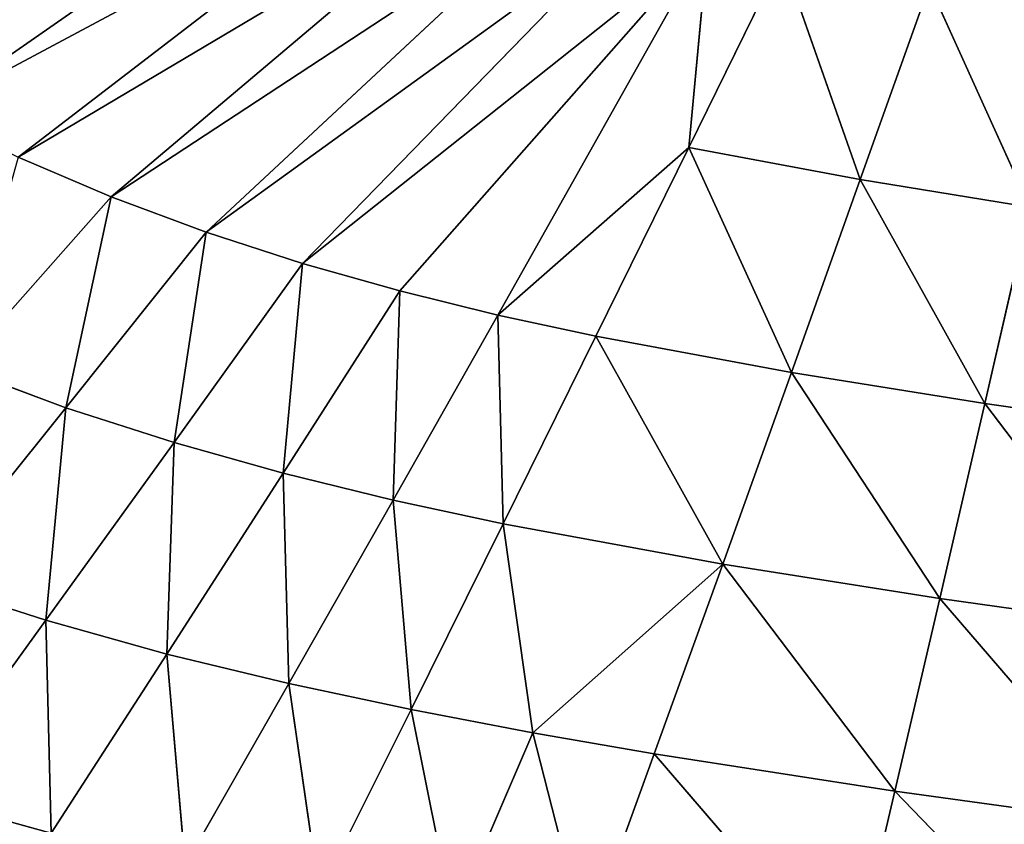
# Model space of a CAD drawing. Extents: x 0 to 605, y 0 to 400.
# Tile 276 of 656: x 254 to 290, y 126 to 155. Entities that reach past the tile are written whole.
import ezdxf

# ---------------------------------------------------------------- set-up
doc = ezdxf.new("R2010")
doc.units = 0
doc.header["$LTSCALE"] = 25.4
doc.layers.get('0').update_dxf_attribs({"linetype": 'CONTINUOUS'})

# ---------------------------------------------------------------- blocks, each defined once
blk = doc.blocks.new('ATLANTA610_-_S_STL')
at = {"color": 0}
for p, q in [((277.33, 28.174, 271.67), (284.453, 29.123, 279.957)), ((277.33, 28.174, 271.67), (284.453, 29.123, 279.957)), ((284.453, 29.123, 279.957), (286.075, 28.294, 273.032)), ((284.453, 29.123, 279.957), (286.075, 28.294, 273.032)), ((286.075, 28.294, 273.032), (294.004, 29.279, 281.252)), ((286.075, 28.294, 273.032), (294.004, 29.279, 281.252)), ((255.221, 27.898, 266.824), (255.416, 28.687, 274.555)), ((255.221, 27.898, 266.824), (255.416, 28.687, 274.555)), ((259.62, 27.95, 268.049), (255.416, 28.687, 274.555)), ((259.62, 27.95, 268.049), (255.416, 28.687, 274.555)), ((260.278, 28.755, 275.721), (259.62, 27.95, 268.049)), ((260.278, 28.755, 275.721), (259.62, 27.95, 268.049)), ((260.278, 28.755, 275.721), (264.05, 28.004, 269.121)), ((260.278, 28.755, 275.721), (264.05, 28.004, 269.121)), ((264.05, 28.004, 269.121), (265.152, 28.825, 276.746)), ((264.05, 28.004, 269.121), (265.152, 28.825, 276.746)), ((268.49, 28.059, 270.064), (265.152, 28.825, 276.746)), ((268.49, 28.059, 270.064), (265.152, 28.825, 276.746)), ((268.49, 28.059, 270.064), (270.015, 28.897, 277.658)), ((268.49, 28.059, 270.064), (270.015, 28.897, 277.658)), ((270.015, 28.897, 277.658), (272.92, 28.116, 270.906)), ((270.015, 28.897, 277.658), (272.92, 28.116, 270.906)), ((274.855, 28.971, 278.485), (272.92, 28.116, 270.906)), ((274.855, 28.971, 278.485), (272.92, 28.116, 270.906)), ((277.33, 28.174, 271.67), (274.855, 28.971, 278.485)), ((277.33, 28.174, 271.67), (274.855, 28.971, 278.485)), ((250.587, 28.621, 273.22), (255.221, 27.898, 266.824)), ((250.587, 28.621, 273.22), (255.221, 27.898, 266.824)), ((286.075, 28.294, 273.032), (277.33, 28.174, 271.67)), ((286.075, 28.294, 273.032), (277.33, 28.174, 271.67)), ((286.075, 28.294, 273.032), (279.816, 27.494, 264.781)), ((286.075, 28.294, 273.032), (279.816, 27.494, 264.781)), ((294.776, 28.417, 274.233), (286.075, 28.294, 273.032)), ((294.776, 28.417, 274.233), (286.075, 28.294, 273.032)), ((286.075, 28.294, 273.032), (287.704, 27.587, 266.028)), ((286.075, 28.294, 273.032), (287.704, 27.587, 266.028)), ((294.776, 28.417, 274.233), (287.704, 27.587, 266.028)), ((294.776, 28.417, 274.233), (287.704, 27.587, 266.028)), ((255.221, 27.898, 266.824), (259.62, 27.95, 268.049)), ((255.221, 27.898, 266.824), (259.62, 27.95, 268.049)), ((264.05, 28.004, 269.121), (259.62, 27.95, 268.049)), ((264.05, 28.004, 269.121), (259.62, 27.95, 268.049)), ((263.843, 27.32, 261.483), (259.62, 27.95, 268.049)), ((259.875, 27.28, 260.37), (259.62, 27.95, 268.049)), ((263.843, 27.32, 261.483), (259.62, 27.95, 268.049)), ((259.875, 27.28, 260.37), (259.62, 27.95, 268.049)), ((264.05, 28.004, 269.121), (263.843, 27.32, 261.483)), ((264.05, 28.004, 269.121), (263.843, 27.32, 261.483)), ((264.05, 28.004, 269.121), (268.49, 28.059, 270.064)), ((264.05, 28.004, 269.121), (268.49, 28.059, 270.064)), ((264.05, 28.004, 269.121), (267.838, 27.362, 262.458)), ((264.05, 28.004, 269.121), (267.838, 27.362, 262.458)), ((267.838, 27.362, 262.458), (268.49, 28.059, 270.064)), ((267.838, 27.362, 262.458), (268.49, 28.059, 270.064)), ((268.49, 28.059, 270.064), (272.92, 28.116, 270.906)), ((268.49, 28.059, 270.064), (272.92, 28.116, 270.906)), ((271.843, 27.405, 263.317), (268.49, 28.059, 270.064)), ((271.843, 27.405, 263.317), (268.49, 28.059, 270.064)), ((271.843, 27.405, 263.317), (272.92, 28.116, 270.906)), ((271.843, 27.405, 263.317), (272.92, 28.116, 270.906)), ((277.33, 28.174, 271.67), (272.92, 28.116, 270.906)), ((277.33, 28.174, 271.67), (272.92, 28.116, 270.906)), ((272.92, 28.116, 270.906), (279.816, 27.494, 264.781)), ((272.92, 28.116, 270.906), (279.816, 27.494, 264.781)), ((277.33, 28.174, 271.67), (279.816, 27.494, 264.781)), ((277.33, 28.174, 271.67), (279.816, 27.494, 264.781)), ((255.221, 27.898, 266.824), (250.867, 27.848, 265.427)), ((255.221, 27.898, 266.824), (250.867, 27.848, 265.427)), ((250.867, 27.848, 265.427), (255.948, 27.241, 259.103)), ((250.867, 27.848, 265.427), (255.948, 27.241, 259.103)), ((255.221, 27.898, 266.824), (255.948, 27.241, 259.103)), ((255.221, 27.898, 266.824), (255.948, 27.241, 259.103)), ((255.221, 27.898, 266.824), (259.875, 27.28, 260.37)), ((255.221, 27.898, 266.824), (259.875, 27.28, 260.37)), ((279.816, 27.494, 264.781), (287.704, 27.587, 266.028)), ((279.816, 27.494, 264.781), (287.704, 27.587, 266.028)), ((282.312, 26.916, 257.829), (287.704, 27.587, 266.028)), ((282.312, 26.916, 257.829), (287.704, 27.587, 266.028)), ((287.704, 27.587, 266.028), (295.553, 27.682, 267.13)), ((287.704, 27.587, 266.028), (295.553, 27.682, 267.13)), ((289.339, 26.986, 258.953), (287.704, 27.587, 266.028)), ((289.339, 26.986, 258.953), (287.704, 27.587, 266.028)), ((289.339, 26.986, 258.953), (295.553, 27.682, 267.13)), ((289.339, 26.986, 258.953), (295.553, 27.682, 267.13)), ((255.948, 27.241, 259.103), (252.074, 27.204, 257.667)), ((255.948, 27.241, 259.103), (252.074, 27.204, 257.667)), ((252.074, 27.204, 257.667), (257.597, 26.697, 251.446)), ((252.074, 27.204, 257.667), (257.597, 26.697, 251.446)), ((259.875, 27.28, 260.37), (255.948, 27.241, 259.103)), ((259.875, 27.28, 260.37), (255.948, 27.241, 259.103)), ((255.948, 27.241, 259.103), (257.597, 26.697, 251.446)), ((255.948, 27.241, 259.103), (257.597, 26.697, 251.446)), ((255.948, 27.241, 259.103), (261.048, 26.725, 252.73)), ((255.948, 27.241, 259.103), (261.048, 26.725, 252.73)), ((259.875, 27.28, 260.37), (263.843, 27.32, 261.483)), ((259.875, 27.28, 260.37), (263.843, 27.32, 261.483)), ((259.875, 27.28, 260.37), (261.048, 26.725, 252.73)), ((259.875, 27.28, 260.37), (261.048, 26.725, 252.73)), ((259.875, 27.28, 260.37), (264.547, 26.755, 253.866)), ((259.875, 27.28, 260.37), (264.547, 26.755, 253.866)), ((267.838, 27.362, 262.458), (263.843, 27.32, 261.483)), ((267.838, 27.362, 262.458), (263.843, 27.32, 261.483)), ((268.082, 26.785, 254.863), (263.843, 27.32, 261.483)), ((264.547, 26.755, 253.866), (263.843, 27.32, 261.483)), ((268.082, 26.785, 254.863), (263.843, 27.32, 261.483)), ((264.547, 26.755, 253.866), (263.843, 27.32, 261.483)), ((267.838, 27.362, 262.458), (271.843, 27.405, 263.317)), ((267.838, 27.362, 262.458), (271.843, 27.405, 263.317)), ((267.838, 27.362, 262.458), (268.082, 26.785, 254.863)), ((267.838, 27.362, 262.458), (268.082, 26.785, 254.863)), ((267.838, 27.362, 262.458), (271.641, 26.817, 255.738)), ((267.838, 27.362, 262.458), (271.641, 26.817, 255.738)), ((271.641, 26.817, 255.738), (271.843, 27.405, 263.317)), ((271.641, 26.817, 255.738), (271.843, 27.405, 263.317)), ((271.843, 27.405, 263.317), (279.816, 27.494, 264.781)), ((271.843, 27.405, 263.317), (279.816, 27.494, 264.781)), ((275.209, 26.849, 256.51), (271.843, 27.405, 263.317)), ((275.209, 26.849, 256.51), (271.843, 27.405, 263.317)), ((275.209, 26.849, 256.51), (279.816, 27.494, 264.781)), ((275.209, 26.849, 256.51), (279.816, 27.494, 264.781)), ((282.312, 26.916, 257.829), (279.816, 27.494, 264.781)), ((282.312, 26.916, 257.829), (279.816, 27.494, 264.781)), ((271.641, 26.817, 255.738), (275.209, 26.849, 256.51)), ((271.641, 26.817, 255.738), (275.209, 26.849, 256.51)), ((282.312, 26.916, 257.829), (275.209, 26.849, 256.51)), ((282.312, 26.916, 257.829), (275.209, 26.849, 256.51)), ((278.586, 26.382, 249.65), (275.209, 26.849, 256.51)), ((278.586, 26.382, 249.65), (275.209, 26.849, 256.51)), ((278.586, 26.382, 249.65), (282.312, 26.916, 257.829)), ((278.586, 26.382, 249.65), (282.312, 26.916, 257.829)), ((289.339, 26.986, 258.953), (282.312, 26.916, 257.829)), ((289.339, 26.986, 258.953), (282.312, 26.916, 257.829)), ((284.817, 26.431, 250.818), (282.312, 26.916, 257.829)), ((284.817, 26.431, 250.818), (282.312, 26.916, 257.829)), ((284.817, 26.431, 250.818), (289.339, 26.986, 258.953)), ((284.817, 26.431, 250.818), (289.339, 26.986, 258.953)), ((296.332, 27.058, 259.95), (289.339, 26.986, 258.953)), ((296.332, 27.058, 259.95), (289.339, 26.986, 258.953)), ((290.981, 26.482, 251.816), (289.339, 26.986, 258.953)), ((290.981, 26.482, 251.816), (289.339, 26.986, 258.953)), ((250.889, 26.646, 248.39), (266.143, 25.906, 237.783)), ((250.889, 26.646, 248.39), (266.143, 25.906, 237.783)), ((257.597, 26.697, 251.446), (254.206, 26.671, 250.002)), ((257.597, 26.697, 251.446), (254.206, 26.671, 250.002)), ((254.206, 26.671, 250.002), (268.7, 25.92, 238.879)), ((254.206, 26.671, 250.002), (268.7, 25.92, 238.879)), ((261.048, 26.725, 252.73), (257.597, 26.697, 251.446)), ((261.048, 26.725, 252.73), (257.597, 26.697, 251.446)), ((257.597, 26.697, 251.446), (271.301, 25.934, 239.855)), ((257.597, 26.697, 251.446), (271.301, 25.934, 239.855)), ((264.547, 26.755, 253.866), (261.048, 26.725, 252.73)), ((264.547, 26.755, 253.866), (261.048, 26.725, 252.73)), ((261.048, 26.725, 252.73), (273.939, 25.949, 240.72)), ((261.048, 26.725, 252.73), (273.939, 25.949, 240.72)), ((264.547, 26.755, 253.866), (268.082, 26.785, 254.863)), ((264.547, 26.755, 253.866), (268.082, 26.785, 254.863)), ((264.547, 26.755, 253.866), (276.603, 25.965, 241.48)), ((264.547, 26.755, 253.866), (276.603, 25.965, 241.48)), ((271.641, 26.817, 255.738), (268.082, 26.785, 254.863)), ((271.641, 26.817, 255.738), (268.082, 26.785, 254.863)), ((279.286, 25.981, 242.148), (268.082, 26.785, 254.863)), ((279.286, 25.981, 242.148), (268.082, 26.785, 254.863)), ((271.641, 26.817, 255.738), (279.286, 25.981, 242.148)), ((271.641, 26.817, 255.738), (279.286, 25.981, 242.148)), ((271.641, 26.817, 255.738), (278.586, 26.382, 249.65)), ((271.641, 26.817, 255.738), (278.586, 26.382, 249.65)), ((284.817, 26.431, 250.818), (290.981, 26.482, 251.816)), ((284.817, 26.431, 250.818), (290.981, 26.482, 251.816)), ((290.981, 26.482, 251.816), (287.33, 26.032, 243.753)), ((290.981, 26.482, 251.816), (287.33, 26.032, 243.753)), ((278.586, 26.382, 249.65), (284.817, 26.431, 250.818)), ((278.586, 26.382, 249.65), (284.817, 26.431, 250.818)), ((278.586, 26.382, 249.65), (279.286, 25.981, 242.148)), ((278.586, 26.382, 249.65), (279.286, 25.981, 242.148)), ((278.586, 26.382, 249.65), (281.975, 25.997, 242.739)), ((278.586, 26.382, 249.65), (281.975, 25.997, 242.739)), ((284.817, 26.431, 250.818), (281.975, 25.997, 242.739)), ((284.817, 26.431, 250.818), (281.975, 25.997, 242.739)), ((284.817, 26.431, 250.818), (287.33, 26.032, 243.753)), ((284.817, 26.431, 250.818), (287.33, 26.032, 243.753))]:
    blk.add_line(p, q, dxfattribs=at)
mesh = blk.add_polyface(dxfattribs=at)
corners = [(251.232, 29.543, 280.994), (255.416, 28.687, 274.555), (250.587, 28.621, 273.22)]
mesh.append_faces([[corners[k] for k in face] for face in [(0, 1, 2)]], dxfattribs={"color": 0})
mesh = blk.add_polyface(dxfattribs=at)
corners = [(284.453, 29.123, 279.957), (277.33, 28.174, 271.67), (274.855, 28.971, 278.485)]
mesh.append_faces([[corners[k] for k in face] for face in [(0, 1, 2)]], dxfattribs={"color": 0})
mesh = blk.add_polyface(dxfattribs=at)
corners = [(284.453, 29.123, 279.957), (286.075, 28.294, 273.032), (277.33, 28.174, 271.67)]
mesh.append_faces([[corners[k] for k in face] for face in [(0, 1, 2)]], dxfattribs={"color": 0})
mesh = blk.add_polyface(dxfattribs=at)
corners = [(294.004, 29.279, 281.252), (286.075, 28.294, 273.032), (284.453, 29.123, 279.957)]
mesh.append_faces([[corners[k] for k in face] for face in [(0, 1, 2)]], dxfattribs={"color": 0})
mesh = blk.add_polyface(dxfattribs=at)
corners = [(294.004, 29.279, 281.252), (294.776, 28.417, 274.233), (286.075, 28.294, 273.032), (302.698, 28.707, 276.743)]
mesh.append_faces([[corners[k] for k in face] for face in [(0, 1, 2), (1, 0, 3)]], dxfattribs={"vtx0": -1, "color": 0})
mesh = blk.add_polyface(dxfattribs=at)
corners = [(255.416, 28.687, 274.555), (255.221, 27.898, 266.824), (250.587, 28.621, 273.22)]
mesh.append_faces([[corners[k] for k in face] for face in [(0, 1, 2)]], dxfattribs={"color": 0})
mesh = blk.add_polyface(dxfattribs=at)
corners = [(255.416, 28.687, 274.555), (259.62, 27.95, 268.049), (255.221, 27.898, 266.824)]
mesh.append_faces([[corners[k] for k in face] for face in [(0, 1, 2)]], dxfattribs={"color": 0})
mesh = blk.add_polyface(dxfattribs=at)
corners = [(260.278, 28.755, 275.721), (259.62, 27.95, 268.049), (255.416, 28.687, 274.555)]
mesh.append_faces([[corners[k] for k in face] for face in [(0, 1, 2)]], dxfattribs={"color": 0})
mesh = blk.add_polyface(dxfattribs=at)
corners = [(260.278, 28.755, 275.721), (264.05, 28.004, 269.121), (259.62, 27.95, 268.049)]
mesh.append_faces([[corners[k] for k in face] for face in [(0, 1, 2)]], dxfattribs={"color": 0})
mesh = blk.add_polyface(dxfattribs=at)
corners = [(265.152, 28.825, 276.746), (264.05, 28.004, 269.121), (260.278, 28.755, 275.721)]
mesh.append_faces([[corners[k] for k in face] for face in [(0, 1, 2)]], dxfattribs={"color": 0})
mesh = blk.add_polyface(dxfattribs=at)
corners = [(265.152, 28.825, 276.746), (268.49, 28.059, 270.064), (264.05, 28.004, 269.121)]
mesh.append_faces([[corners[k] for k in face] for face in [(0, 1, 2)]], dxfattribs={"color": 0})
mesh = blk.add_polyface(dxfattribs=at)
corners = [(270.015, 28.897, 277.658), (268.49, 28.059, 270.064), (265.152, 28.825, 276.746)]
mesh.append_faces([[corners[k] for k in face] for face in [(0, 1, 2)]], dxfattribs={"color": 0})
mesh = blk.add_polyface(dxfattribs=at)
corners = [(270.015, 28.897, 277.658), (272.92, 28.116, 270.906), (268.49, 28.059, 270.064)]
mesh.append_faces([[corners[k] for k in face] for face in [(0, 1, 2)]], dxfattribs={"color": 0})
mesh = blk.add_polyface(dxfattribs=at)
corners = [(274.855, 28.971, 278.485), (272.92, 28.116, 270.906), (270.015, 28.897, 277.658)]
mesh.append_faces([[corners[k] for k in face] for face in [(0, 1, 2)]], dxfattribs={"color": 0})
mesh = blk.add_polyface(dxfattribs=at)
corners = [(274.855, 28.971, 278.485), (277.33, 28.174, 271.67), (272.92, 28.116, 270.906)]
mesh.append_faces([[corners[k] for k in face] for face in [(0, 1, 2)]], dxfattribs={"color": 0})
mesh = blk.add_polyface(dxfattribs=at)
corners = [(250.587, 28.621, 273.22), (255.221, 27.898, 266.824), (250.867, 27.848, 265.427)]
mesh.append_faces([[corners[k] for k in face] for face in [(0, 1, 2)]], dxfattribs={"color": 0})
mesh = blk.add_polyface(dxfattribs=at)
corners = [(286.075, 28.294, 273.032), (279.816, 27.494, 264.781), (277.33, 28.174, 271.67)]
mesh.append_faces([[corners[k] for k in face] for face in [(0, 1, 2)]], dxfattribs={"color": 0})
mesh = blk.add_polyface(dxfattribs=at)
corners = [(286.075, 28.294, 273.032), (287.704, 27.587, 266.028), (279.816, 27.494, 264.781)]
mesh.append_faces([[corners[k] for k in face] for face in [(0, 1, 2)]], dxfattribs={"color": 0})
mesh = blk.add_polyface(dxfattribs=at)
corners = [(294.776, 28.417, 274.233), (287.704, 27.587, 266.028), (286.075, 28.294, 273.032)]
mesh.append_faces([[corners[k] for k in face] for face in [(0, 1, 2)]], dxfattribs={"color": 0})
mesh = blk.add_polyface(dxfattribs=at)
corners = [(294.776, 28.417, 274.233), (295.553, 27.682, 267.13), (287.704, 27.587, 266.028), (302.698, 27.939, 269.767)]
mesh.append_faces([[corners[k] for k in face] for face in [(0, 1, 2), (1, 0, 3)]], dxfattribs={"vtx0": -1, "color": 0})
mesh = blk.add_polyface(dxfattribs=at)
corners = [(259.62, 27.95, 268.049), (259.875, 27.28, 260.37), (255.221, 27.898, 266.824)]
mesh.append_faces([[corners[k] for k in face] for face in [(0, 1, 2)]], dxfattribs={"color": 0})
mesh = blk.add_polyface(dxfattribs=at)
corners = [(264.05, 28.004, 269.121), (263.843, 27.32, 261.483), (259.62, 27.95, 268.049)]
mesh.append_faces([[corners[k] for k in face] for face in [(0, 1, 2)]], dxfattribs={"color": 0})
mesh = blk.add_polyface(dxfattribs=at)
corners = [(259.62, 27.95, 268.049), (263.843, 27.32, 261.483), (259.875, 27.28, 260.37)]
mesh.append_faces([[corners[k] for k in face] for face in [(0, 1, 2)]], dxfattribs={"color": 0})
mesh = blk.add_polyface(dxfattribs=at)
corners = [(264.05, 28.004, 269.121), (267.838, 27.362, 262.458), (263.843, 27.32, 261.483)]
mesh.append_faces([[corners[k] for k in face] for face in [(0, 1, 2)]], dxfattribs={"color": 0})
mesh = blk.add_polyface(dxfattribs=at)
corners = [(268.49, 28.059, 270.064), (267.838, 27.362, 262.458), (264.05, 28.004, 269.121)]
mesh.append_faces([[corners[k] for k in face] for face in [(0, 1, 2)]], dxfattribs={"color": 0})
mesh = blk.add_polyface(dxfattribs=at)
corners = [(268.49, 28.059, 270.064), (271.843, 27.405, 263.317), (267.838, 27.362, 262.458)]
mesh.append_faces([[corners[k] for k in face] for face in [(0, 1, 2)]], dxfattribs={"color": 0})
mesh = blk.add_polyface(dxfattribs=at)
corners = [(272.92, 28.116, 270.906), (271.843, 27.405, 263.317), (268.49, 28.059, 270.064)]
mesh.append_faces([[corners[k] for k in face] for face in [(0, 1, 2)]], dxfattribs={"color": 0})
mesh = blk.add_polyface(dxfattribs=at)
corners = [(272.92, 28.116, 270.906), (279.816, 27.494, 264.781), (271.843, 27.405, 263.317)]
mesh.append_faces([[corners[k] for k in face] for face in [(0, 1, 2)]], dxfattribs={"color": 0})
mesh = blk.add_polyface(dxfattribs=at)
corners = [(277.33, 28.174, 271.67), (279.816, 27.494, 264.781), (272.92, 28.116, 270.906)]
mesh.append_faces([[corners[k] for k in face] for face in [(0, 1, 2)]], dxfattribs={"color": 0})
mesh = blk.add_polyface(dxfattribs=at)
corners = [(255.221, 27.898, 266.824), (255.948, 27.241, 259.103), (250.867, 27.848, 265.427)]
mesh.append_faces([[corners[k] for k in face] for face in [(0, 1, 2)]], dxfattribs={"color": 0})
mesh = blk.add_polyface(dxfattribs=at)
corners = [(250.867, 27.848, 265.427), (255.948, 27.241, 259.103), (252.074, 27.204, 257.667)]
mesh.append_faces([[corners[k] for k in face] for face in [(0, 1, 2)]], dxfattribs={"color": 0})
mesh = blk.add_polyface(dxfattribs=at)
corners = [(255.221, 27.898, 266.824), (259.875, 27.28, 260.37), (255.948, 27.241, 259.103)]
mesh.append_faces([[corners[k] for k in face] for face in [(0, 1, 2)]], dxfattribs={"color": 0})
mesh = blk.add_polyface(dxfattribs=at)
corners = [(287.704, 27.587, 266.028), (282.312, 26.916, 257.829), (279.816, 27.494, 264.781)]
mesh.append_faces([[corners[k] for k in face] for face in [(0, 1, 2)]], dxfattribs={"color": 0})
mesh = blk.add_polyface(dxfattribs=at)
corners = [(287.704, 27.587, 266.028), (289.339, 26.986, 258.953), (282.312, 26.916, 257.829)]
mesh.append_faces([[corners[k] for k in face] for face in [(0, 1, 2)]], dxfattribs={"color": 0})
mesh = blk.add_polyface(dxfattribs=at)
corners = [(295.553, 27.682, 267.13), (289.339, 26.986, 258.953), (287.704, 27.587, 266.028)]
mesh.append_faces([[corners[k] for k in face] for face in [(0, 1, 2)]], dxfattribs={"color": 0})
mesh = blk.add_polyface(dxfattribs=at)
corners = [(295.553, 27.682, 267.13), (296.332, 27.058, 259.95), (289.339, 26.986, 258.953), (302.698, 27.255, 262.371)]
mesh.append_faces([[corners[k] for k in face] for face in [(0, 1, 2), (1, 0, 3)]], dxfattribs={"vtx0": -1, "color": 0})
mesh = blk.add_polyface(dxfattribs=at)
corners = [(255.948, 27.241, 259.103), (257.597, 26.697, 251.446), (252.074, 27.204, 257.667)]
mesh.append_faces([[corners[k] for k in face] for face in [(0, 1, 2)]], dxfattribs={"color": 0})
mesh = blk.add_polyface(dxfattribs=at)
corners = [(252.074, 27.204, 257.667), (257.597, 26.697, 251.446), (254.206, 26.671, 250.002)]
mesh.append_faces([[corners[k] for k in face] for face in [(0, 1, 2)]], dxfattribs={"color": 0})
mesh = blk.add_polyface(dxfattribs=at)
corners = [(259.875, 27.28, 260.37), (261.048, 26.725, 252.73), (255.948, 27.241, 259.103)]
mesh.append_faces([[corners[k] for k in face] for face in [(0, 1, 2)]], dxfattribs={"color": 0})
mesh = blk.add_polyface(dxfattribs=at)
corners = [(255.948, 27.241, 259.103), (261.048, 26.725, 252.73), (257.597, 26.697, 251.446)]
mesh.append_faces([[corners[k] for k in face] for face in [(0, 1, 2)]], dxfattribs={"color": 0})
mesh = blk.add_polyface(dxfattribs=at)
corners = [(263.843, 27.32, 261.483), (264.547, 26.755, 253.866), (259.875, 27.28, 260.37)]
mesh.append_faces([[corners[k] for k in face] for face in [(0, 1, 2)]], dxfattribs={"color": 0})
mesh = blk.add_polyface(dxfattribs=at)
corners = [(259.875, 27.28, 260.37), (264.547, 26.755, 253.866), (261.048, 26.725, 252.73)]
mesh.append_faces([[corners[k] for k in face] for face in [(0, 1, 2)]], dxfattribs={"color": 0})
mesh = blk.add_polyface(dxfattribs=at)
corners = [(267.838, 27.362, 262.458), (268.082, 26.785, 254.863), (263.843, 27.32, 261.483)]
mesh.append_faces([[corners[k] for k in face] for face in [(0, 1, 2)]], dxfattribs={"color": 0})
mesh = blk.add_polyface(dxfattribs=at)
corners = [(263.843, 27.32, 261.483), (268.082, 26.785, 254.863), (264.547, 26.755, 253.866)]
mesh.append_faces([[corners[k] for k in face] for face in [(0, 1, 2)]], dxfattribs={"color": 0})
mesh = blk.add_polyface(dxfattribs=at)
corners = [(271.843, 27.405, 263.317), (271.641, 26.817, 255.738), (267.838, 27.362, 262.458)]
mesh.append_faces([[corners[k] for k in face] for face in [(0, 1, 2)]], dxfattribs={"color": 0})
mesh = blk.add_polyface(dxfattribs=at)
corners = [(267.838, 27.362, 262.458), (271.641, 26.817, 255.738), (268.082, 26.785, 254.863)]
mesh.append_faces([[corners[k] for k in face] for face in [(0, 1, 2)]], dxfattribs={"color": 0})
mesh = blk.add_polyface(dxfattribs=at)
corners = [(271.843, 27.405, 263.317), (275.209, 26.849, 256.51), (271.641, 26.817, 255.738)]
mesh.append_faces([[corners[k] for k in face] for face in [(0, 1, 2)]], dxfattribs={"color": 0})
mesh = blk.add_polyface(dxfattribs=at)
corners = [(279.816, 27.494, 264.781), (275.209, 26.849, 256.51), (271.843, 27.405, 263.317)]
mesh.append_faces([[corners[k] for k in face] for face in [(0, 1, 2)]], dxfattribs={"color": 0})
mesh = blk.add_polyface(dxfattribs=at)
corners = [(279.816, 27.494, 264.781), (282.312, 26.916, 257.829), (275.209, 26.849, 256.51)]
mesh.append_faces([[corners[k] for k in face] for face in [(0, 1, 2)]], dxfattribs={"color": 0})
mesh = blk.add_polyface(dxfattribs=at)
corners = [(275.209, 26.849, 256.51), (278.586, 26.382, 249.65), (271.641, 26.817, 255.738)]
mesh.append_faces([[corners[k] for k in face] for face in [(0, 1, 2)]], dxfattribs={"color": 0})
mesh = blk.add_polyface(dxfattribs=at)
corners = [(282.312, 26.916, 257.829), (278.586, 26.382, 249.65), (275.209, 26.849, 256.51)]
mesh.append_faces([[corners[k] for k in face] for face in [(0, 1, 2)]], dxfattribs={"color": 0})
mesh = blk.add_polyface(dxfattribs=at)
corners = [(282.312, 26.916, 257.829), (284.817, 26.431, 250.818), (278.586, 26.382, 249.65)]
mesh.append_faces([[corners[k] for k in face] for face in [(0, 1, 2)]], dxfattribs={"color": 0})
mesh = blk.add_polyface(dxfattribs=at)
corners = [(289.339, 26.986, 258.953), (284.817, 26.431, 250.818), (282.312, 26.916, 257.829)]
mesh.append_faces([[corners[k] for k in face] for face in [(0, 1, 2)]], dxfattribs={"color": 0})
mesh = blk.add_polyface(dxfattribs=at)
corners = [(289.339, 26.986, 258.953), (290.981, 26.482, 251.816), (284.817, 26.431, 250.818)]
mesh.append_faces([[corners[k] for k in face] for face in [(0, 1, 2)]], dxfattribs={"color": 0})
mesh = blk.add_polyface(dxfattribs=at)
corners = [(296.332, 27.058, 259.95), (290.981, 26.482, 251.816), (289.339, 26.986, 258.953)]
mesh.append_faces([[corners[k] for k in face] for face in [(0, 1, 2)]], dxfattribs={"color": 0})
mesh = blk.add_polyface(dxfattribs=at)
corners = [(244.525, 26.601, 244.631), (263.642, 25.893, 236.561), (261.206, 25.881, 235.206), (247.657, 26.622, 246.602)]
mesh.append_faces([[corners[k] for k in face] for face in [(0, 1, 2), (1, 0, 3)]], dxfattribs={"vtx0": -1, "color": 0})
mesh = blk.add_polyface(dxfattribs=at)
corners = [(247.657, 26.622, 246.602), (266.143, 25.906, 237.783), (263.642, 25.893, 236.561), (250.889, 26.646, 248.39)]
mesh.append_faces([[corners[k] for k in face] for face in [(0, 1, 2), (1, 0, 3)]], dxfattribs={"vtx0": -1, "color": 0})
mesh = blk.add_polyface(dxfattribs=at)
corners = [(250.889, 26.646, 248.39), (268.7, 25.92, 238.879), (266.143, 25.906, 237.783), (254.206, 26.671, 250.002)]
mesh.append_faces([[corners[k] for k in face] for face in [(0, 1, 2), (1, 0, 3)]], dxfattribs={"vtx0": -1, "color": 0})
mesh = blk.add_polyface(dxfattribs=at)
corners = [(254.206, 26.671, 250.002), (271.301, 25.934, 239.855), (268.7, 25.92, 238.879), (257.597, 26.697, 251.446)]
mesh.append_faces([[corners[k] for k in face] for face in [(0, 1, 2), (1, 0, 3)]], dxfattribs={"vtx0": -1, "color": 0})
mesh = blk.add_polyface(dxfattribs=at)
corners = [(257.597, 26.697, 251.446), (273.939, 25.949, 240.72), (271.301, 25.934, 239.855), (261.048, 26.725, 252.73)]
mesh.append_faces([[corners[k] for k in face] for face in [(0, 1, 2), (1, 0, 3)]], dxfattribs={"vtx0": -1, "color": 0})
mesh = blk.add_polyface(dxfattribs=at)
corners = [(261.048, 26.725, 252.73), (276.603, 25.965, 241.48), (273.939, 25.949, 240.72), (264.547, 26.755, 253.866)]
mesh.append_faces([[corners[k] for k in face] for face in [(0, 1, 2), (1, 0, 3)]], dxfattribs={"vtx0": -1, "color": 0})
mesh = blk.add_polyface(dxfattribs=at)
corners = [(264.547, 26.755, 253.866), (279.286, 25.981, 242.148), (276.603, 25.965, 241.48), (268.082, 26.785, 254.863)]
mesh.append_faces([[corners[k] for k in face] for face in [(0, 1, 2), (1, 0, 3)]], dxfattribs={"vtx0": -1, "color": 0})
mesh = blk.add_polyface(dxfattribs=at)
corners = [(271.641, 26.817, 255.738), (279.286, 25.981, 242.148), (268.082, 26.785, 254.863)]
mesh.append_faces([[corners[k] for k in face] for face in [(0, 1, 2)]], dxfattribs={"color": 0})
mesh = blk.add_polyface(dxfattribs=at)
corners = [(271.641, 26.817, 255.738), (278.586, 26.382, 249.65), (279.286, 25.981, 242.148)]
mesh.append_faces([[corners[k] for k in face] for face in [(0, 1, 2)]], dxfattribs={"color": 0})
mesh = blk.add_polyface(dxfattribs=at)
corners = [(290.981, 26.482, 251.816), (287.33, 26.032, 243.753), (284.817, 26.431, 250.818)]
mesh.append_faces([[corners[k] for k in face] for face in [(0, 1, 2)]], dxfattribs={"color": 0})
mesh = blk.add_polyface(dxfattribs=at)
corners = [(290.981, 26.482, 251.816), (292.627, 26.067, 244.62), (287.33, 26.032, 243.753)]
mesh.append_faces([[corners[k] for k in face] for face in [(0, 1, 2)]], dxfattribs={"color": 0})
mesh = blk.add_polyface(dxfattribs=at)
corners = [(284.817, 26.431, 250.818), (281.975, 25.997, 242.739), (278.586, 26.382, 249.65)]
mesh.append_faces([[corners[k] for k in face] for face in [(0, 1, 2)]], dxfattribs={"color": 0})
mesh = blk.add_polyface(dxfattribs=at)
corners = [(278.586, 26.382, 249.65), (281.975, 25.997, 242.739), (279.286, 25.981, 242.148)]
mesh.append_faces([[corners[k] for k in face] for face in [(0, 1, 2)]], dxfattribs={"color": 0})
mesh = blk.add_polyface(dxfattribs=at)
corners = [(284.817, 26.431, 250.818), (287.33, 26.032, 243.753), (281.975, 25.997, 242.739)]
mesh.append_faces([[corners[k] for k in face] for face in [(0, 1, 2)]], dxfattribs={"color": 0})

msp = doc.modelspace()

# ---------------------------------------------------------------- block references
at = {"color": 254, "extrusion": (0, -1, 5.55112e-17)}
msp.add_blockref('ATLANTA610_-_S_STL', (-0.269, -0.066, -399.883), dxfattribs=at)

doc.saveas('drawing.dxf')
